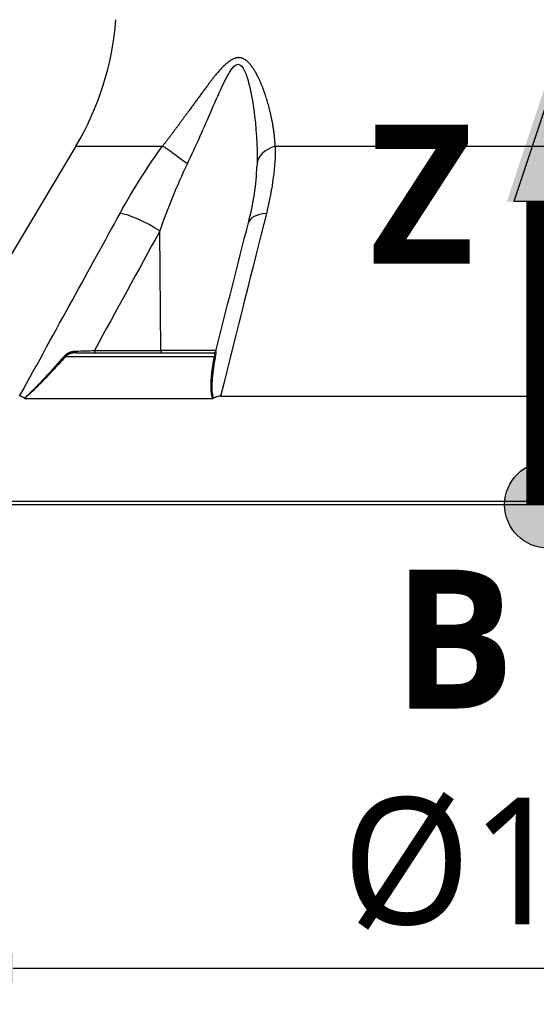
# Model space of a CAD drawing. Header units: millimetres. Extents: x 0 to 4378, y 0 to 2397.
# Tile 416 of 656: x 1539 to 1611, y 431 to 567. Entities that reach past the tile are written whole.
import ezdxf

# ---------------------------------------------------------------- set-up
doc = ezdxf.new("R2010")
doc.units = ezdxf.units.MM
doc.header["$LTSCALE"] = 0.2
doc.layers.add('07_Special Line2', color=76, linetype='Continuous')
doc.layers.add('12_Before Rev.Num.', color=5, linetype='Continuous')
doc.layers.add('14_Mark', color=7, linetype='Continuous', true_color=0xe03c31)
doc.styles.add('Rainbow-4.0 Style', font='malgunsl.ttf')
doc.styles.add('Rainbow-5.0 Style', font='malgunsl.ttf')
doc.dimstyles.new('Rainbow-4.0 Style', dxfattribs={"dimtxt": 3.5, "dimasz": 2.5, "dimexe": 1, "dimexo": 1, "dimgap": 1, "dimtad": 1, "dimdsep": 46, "dimtxsty": 'Rainbow-4.0 Style', "dimcen": 0, "dimclrd": 251, "dimclre": 251, "dimclrt": 7, "dimazin": 3, "dimtp": 0.1, "dimtm": 0.1, "dimtfac": 0.61, "dimtmove": 0, "dimatfit": 3, "dimfxl": 1, "dimlwd": -1, "dimlwe": -1, "dimarcsym": 1})

# ---------------------------------------------------------------- blocks, each defined once
blk = doc.blocks.new('*D142')
at = {"color": 251, "linetype": 'ByBlock', "transparency": 16777216}
for p, q in [((1525.71, 494.91), (1525.71, 430.9)), ((1698.57, 494.91), (1698.57, 430.9)), ((1538.21, 435.9), (1686.07, 435.9))]:
    blk.add_line(p, q, dxfattribs=at)
at = {"color": 251, "transparency": 16777216}
for points in [[(1538.21, 437.99), (1538.21, 433.82), (1525.71, 435.9)], [(1686.07, 437.99), (1686.07, 433.82), (1698.57, 435.9)]]:
    blk.add_solid(points, dxfattribs=at)
at = {"layer": 'Defpoints', "color": 0, "transparency": 16777216}
for p in [(1525.71, 499.91), (1698.57, 499.91), (1698.57, 435.9)]:
    blk.add_point(p, dxfattribs=at)
at = {"color": 7, "transparency": 16777216, "insert": (1612.14, 450.33), "char_height": 17.5, "attachment_point": 5, "style": 'Rainbow-4.0 Style'}
blk.add_mtext('%%c173', dxfattribs=at)
blk = doc.blocks.new('Blk$A17R2-5W24F')
for p, q in [((-65.26, 49.54), (-85.91, 14.99)), ((-65.26, 49.54), (-53.26, 49.54)), ((-37.7, 49.54), (37.7, 49.54)), ((-58.53, 40.12), (-58.53, 40.12)), ((-53.49, 21.29), (-53.65, 37.81)), ((-66.68, 20.46), (-46.12, 20.46)), ((-65.21, 21), (-46.21, 21)), ((-62.69, 21.29), (-53.49, 21.29)), ((-45.9, 21.29), (-53.49, 21.29)), ((-43.68, 21.29), (-43.68, 21.29)), ((-71.23, 15.68), (-71.23, 15.68)), ((-45.26, 14.99), (45.26, 14.99)), ((-72.35, 14.69), (-46.34, 14.69)), ((-86.41, 0.5), (86.41, 0.5)), ((85.93, 0), (-85.93, 0))]:
    blk.add_line(p, q)
for centre, radius, start, end in [((-99.59, 70.06), 40, 329.1279, 355.6111), ((-52.24, 55.72), 5, 18.7432, 18.7676)]:
    blk.add_arc(centre, radius, start, end)
for centre, major_axis, ratio, start_param, end_param in [((-45.37, 55.72), (0, 5), 0.868445, 6.138405, 6.138503), ((-49.76, 46.97), (-4.05, 2.93), 0.011762, 4.740824, 5.764314), ((-35.22, 46.97), (-5, 0.07), 0.585411, 5.239754, 6.263245), ((-55.56, 37.68), (-4.39, 2.4), 0.218433, 4.383548, 5.778492), ((-36.57, 37.68), (-4.84, 1.24), 0.468779, 5.336155, 6.2832), ((-36.57, 37.68), (-4.84, 1.24), 0.468779, 0.000015, 0.000887), ((-66.87, 20.66), (-0.224, 0.2), 0.134465, 1.948729, 2.686312), ((-67.61, 21.52), (14.71, 0.29), 0.023516, 4.875773, 5.053498), ((-65.21, 21.3), (0, -0.3), 0.003767, 4.959709, 6.283177), ((-62.57, 21.3), (0, -0.3), 0.382683, 4.73857, 6.283186), ((-53.37, 21.3), (0, -0.3), 0.382683, 4.735297, 6.283185), ((-46.21, 21.3), (-0.073, -0.291), 0.999994, 0.247345, 1.570796), ((-46.25, 20.66), (0.295, -0.054), 0.660564, 5.287348, 6.024931), ((-72.21, 15.1), (0.166, 0.401), 0.398563, 2.992425, 3.304515), ((-46.52, 15.1), (-0.279, 0.378), 0.530001, 2.769651, 3.08174)]:
    blk.add_ellipse(centre, major_axis=major_axis, ratio=ratio, start_param=start_param, end_param=end_param)
blk.add_rational_spline([(-37.7, 49.54), (-37.82, 51.75), (-38.24, 54), (-39.3, 57.33), (-39.72, 58.44), (-40.57, 60.01), (-40.88, 60.52), (-41.66, 61.39), (-42.17, 61.76), (-43.37, 61.75), (-43.95, 61.37), (-44.96, 60.49), (-45.42, 59.97), (-46.73, 58.4), (-47.53, 57.29), (-49.96, 53.97), (-51.57, 51.74), (-53.26, 49.54)], [0.999999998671, 0.999999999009, 0.999999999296, 0.999999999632, 0.999999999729, 0.999999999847, 0.999999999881, 0.999999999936, 0.999999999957, 0.999999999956, 0.999999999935, 0.999999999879, 0.999999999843, 0.999999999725, 0.999999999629, 0.999999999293, 0.999999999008, 0.999999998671], degree=3, knots=[0, 0, 0, 0, 0.25, 0.25, 0.375, 0.375, 0.4375, 0.4375, 0.5, 0.5, 0.5625, 0.5625, 0.625, 0.625, 0.75, 0.75, 1, 1, 1, 1])
for points, knots in [([(-49.84, 47.1), (-48.66, 49.58), (-47.55, 52.09), (-45.92, 55.83), (-45.38, 57.07), (-44.52, 58.84), (-44.22, 59.42), (-43.58, 60.41), (-43.21, 60.84), (-42.47, 60.86), (-42.17, 60.43), (-41.71, 59.46), (-41.53, 58.89), (-41.07, 57.12), (-40.85, 55.87), (-40.33, 52.12), (-40.17, 49.59), (-40.22, 47.1)], [0, 0, 0, 0, 0.25, 0.25, 0.375, 0.375, 0.4375, 0.4375, 0.5, 0.5, 0.5625, 0.5625, 0.625, 0.625, 0.75, 0.75, 1, 1, 1, 1]), ([(-72.4, 14.71), (-72.33, 14.78), (-72.25, 14.84), (-72.17, 14.91), (-72.09, 14.98), (-72.01, 15.05), (-71.93, 15.12), (-71.85, 15.19), (-71.77, 15.26), (-71.69, 15.34), (-71.65, 15.37), (-71.62, 15.4), (-71.58, 15.44), (-71.54, 15.48), (-71.5, 15.52), (-71.45, 15.56), (-71.38, 15.63), (-71.3, 15.7), (-71.23, 15.77), (-71.21, 15.79), (-71.18, 15.81), (-71.16, 15.84), (-71.12, 15.88), (-71.08, 15.92), (-71.03, 15.96), (-71, 15.99), (-70.98, 16.02), (-70.95, 16.05), (-70.9, 16.09), (-70.86, 16.14), (-70.81, 16.18), (-70.77, 16.23), (-70.72, 16.28), (-70.68, 16.32), (-70.64, 16.36), (-70.6, 16.4), (-70.57, 16.44), (-70.49, 16.52), (-70.41, 16.6), (-70.32, 16.69), (-70.24, 16.78), (-70.16, 16.86), (-70.07, 16.95), (-70.02, 17.02), (-69.96, 17.08), (-69.89, 17.14), (-69.78, 17.27), (-69.66, 17.4), (-69.54, 17.53), (-69.28, 17.8), (-69.02, 18.08), (-68.76, 18.37), (-68.54, 18.61), (-68.32, 18.85), (-68.1, 19.1), (-67.89, 19.33), (-67.68, 19.57), (-67.47, 19.81), (-67.42, 19.86), (-67.37, 19.92), (-67.33, 19.97), (-67.19, 20.13), (-67.05, 20.28), (-66.91, 20.44), (-66.88, 20.48), (-66.85, 20.52), (-66.81, 20.56)], [0, 0, 0, 0, 0.0495997, 0.0495997, 0.0495997, 0.0996998, 0.0996998, 0.0996998, 0.1479286, 0.1479286, 0.1479286, 0.1695977, 0.1695977, 0.1695977, 0.1944017, 0.1944017, 0.1944017, 0.2379078, 0.2379078, 0.2379078, 0.25, 0.25, 0.25, 0.2753771, 0.2753771, 0.2753771, 0.2932173, 0.2932173, 0.2932173, 0.3221041, 0.3221041, 0.3221041, 0.3516573, 0.3516573, 0.3516573, 0.375, 0.375, 0.375, 0.4227995, 0.4227995, 0.4227995, 0.4685914, 0.4685914, 0.4685914, 0.5, 0.5, 0.5, 0.5610134, 0.5610134, 0.5610134, 0.691371, 0.691371, 0.691371, 0.7986024, 0.7986024, 0.7986024, 0.8993012, 0.8993012, 0.8993012, 0.9212891, 0.9212891, 0.9212891, 0.9852311, 0.9852311, 0.9852311, 1, 1, 1, 1]), ([(-66.68, 20.46), (-66.88, 20.24), (-67.07, 20.03), (-67.27, 19.82), (-67.47, 19.59), (-67.67, 19.37), (-67.87, 19.16), (-68.02, 18.98), (-68.18, 18.82), (-68.33, 18.65), (-68.52, 18.45), (-68.7, 18.25), (-68.88, 18.06), (-68.96, 17.98), (-69.03, 17.91), (-69.11, 17.83), (-69.22, 17.7), (-69.34, 17.58), (-69.46, 17.46), (-69.46, 17.45), (-69.47, 17.44), (-69.48, 17.44), (-69.52, 17.4), (-69.55, 17.36), (-69.58, 17.33), (-69.62, 17.29), (-69.65, 17.26), (-69.69, 17.22), (-69.72, 17.19), (-69.75, 17.15), (-69.78, 17.12), (-69.8, 17.1), (-69.82, 17.08), (-69.84, 17.06), (-69.94, 16.95), (-70.04, 16.85), (-70.13, 16.76), (-70.25, 16.64), (-70.36, 16.53), (-70.46, 16.43), (-70.62, 16.27), (-70.76, 16.13), (-70.9, 15.99), (-70.97, 15.93), (-71.04, 15.86), (-71.1, 15.8), (-71.15, 15.75), (-71.2, 15.7), (-71.25, 15.66), (-71.3, 15.61), (-71.35, 15.57), (-71.39, 15.53), (-71.43, 15.5), (-71.46, 15.46), (-71.5, 15.43), (-71.54, 15.4), (-71.57, 15.36), (-71.61, 15.33), (-71.64, 15.3), (-71.67, 15.27), (-71.71, 15.24), (-71.73, 15.22), (-71.76, 15.2), (-71.78, 15.18), (-71.83, 15.13), (-71.88, 15.09), (-71.93, 15.05), (-71.98, 15.01), (-72.03, 14.96), (-72.08, 14.92), (-72.12, 14.88), (-72.17, 14.84), (-72.22, 14.8), (-72.26, 14.77), (-72.31, 14.73), (-72.35, 14.69)], [0, 0, 0, 0, 0.0860212, 0.0860212, 0.0860212, 0.1773867, 0.1773867, 0.1773867, 0.25, 0.25, 0.25, 0.3384981, 0.3384981, 0.3384981, 0.375, 0.375, 0.375, 0.4338257, 0.4338257, 0.4338257, 0.4375, 0.4375, 0.4375, 0.4562759, 0.4562759, 0.4562759, 0.4745582, 0.4745582, 0.4745582, 0.4912236, 0.4912236, 0.4912236, 0.5, 0.5, 0.5, 0.5445312, 0.5445312, 0.5445312, 0.5987815, 0.5987815, 0.5987815, 0.6787887, 0.6787887, 0.6787887, 0.7184514, 0.7184514, 0.7184514, 0.75, 0.75, 0.75, 0.7796611, 0.7796611, 0.7796611, 0.8067015, 0.8067015, 0.8067015, 0.832703, 0.832703, 0.832703, 0.8569704, 0.8569704, 0.8569704, 0.875, 0.875, 0.875, 0.9087868, 0.9087868, 0.9087868, 0.9416334, 0.9416334, 0.9416334, 0.9729024, 0.9729024, 0.9729024, 0.9999998, 0.9999998, 0.9999998, 0.9999998]), ([(-66.81, 20.56), (-66.79, 20.58), (-66.77, 20.61), (-66.74, 20.63), (-66.72, 20.66), (-66.69, 20.68), (-66.67, 20.7), (-66.64, 20.73), (-66.61, 20.75), (-66.58, 20.77), (-66.55, 20.79), (-66.52, 20.82), (-66.49, 20.84), (-66.46, 20.86), (-66.43, 20.88), (-66.39, 20.9), (-66.36, 20.92), (-66.32, 20.94), (-66.29, 20.96), (-66.25, 20.98), (-66.21, 21), (-66.17, 21.01), (-66.14, 21.03), (-66.11, 21.04), (-66.08, 21.05), (-66.03, 21.07), (-65.99, 21.09), (-65.94, 21.1), (-65.89, 21.12), (-65.84, 21.13), (-65.79, 21.15), (-65.74, 21.16), (-65.69, 21.17), (-65.64, 21.18), (-65.59, 21.19), (-65.54, 21.2), (-65.49, 21.2), (-65.45, 21.21), (-65.4, 21.22), (-65.35, 21.22), (-65.31, 21.22), (-65.26, 21.23), (-65.21, 21.23)], [0, 0, 0, 0, 0.0625, 0.0625, 0.0625, 0.122015, 0.122015, 0.122015, 0.182135, 0.182135, 0.182135, 0.243265, 0.243265, 0.243265, 0.307449, 0.307449, 0.307449, 0.372844, 0.372844, 0.372844, 0.441719, 0.441719, 0.441719, 0.5, 0.5, 0.5, 0.584963, 0.584963, 0.584963, 0.67216, 0.67216, 0.67216, 0.759214, 0.759214, 0.759214, 0.843896, 0.843896, 0.843896, 0.922454, 0.922454, 0.922454, 1, 1, 1, 1]), ([(-65.21, 21), (-65.21, 21), (-65.22, 21), (-65.24, 21), (-65.25, 21), (-65.29, 21), (-65.31, 21), (-65.35, 21), (-65.37, 21), (-65.41, 20.99), (-65.43, 20.99), (-65.47, 20.99), (-65.5, 20.98), (-65.54, 20.98), (-65.56, 20.98), (-65.6, 20.97), (-65.62, 20.97), (-65.67, 20.96), (-65.71, 20.95), (-65.77, 20.94), (-65.81, 20.93), (-65.84, 20.92), (-65.85, 20.92), (-65.87, 20.92), (-65.88, 20.91), (-65.9, 20.91), (-65.91, 20.91), (-65.93, 20.9), (-65.94, 20.9), (-65.96, 20.89), (-65.97, 20.89), (-65.99, 20.88), (-66, 20.88), (-66.01, 20.87), (-66.01, 20.87), (-66.06, 20.86), (-66.1, 20.84), (-66.19, 20.81), (-66.23, 20.79), (-66.31, 20.75), (-66.35, 20.73), (-66.42, 20.68), (-66.46, 20.66), (-66.53, 20.6), (-66.56, 20.58), (-66.63, 20.52), (-66.66, 20.49), (-66.68, 20.46)], [0, 0, 0, 0, 0.029192, 0.029192, 0.070867, 0.070867, 0.104816, 0.104816, 0.135485, 0.135485, 0.164756, 0.164756, 0.193811, 0.193811, 0.223333, 0.223333, 0.25, 0.25, 0.303672, 0.303672, 0.361381, 0.361381, 0.375, 0.375, 0.399548, 0.399548, 0.42607, 0.42607, 0.451963, 0.451963, 0.475982, 0.475982, 0.497289, 0.497289, 0.5, 0.5, 0.576129, 0.576129, 0.65423, 0.65423, 0.734564, 0.734564, 0.81877, 0.81877, 0.909385, 0.909385, 1, 1, 1, 1]), ([(-46.34, 14.69), (-46.36, 14.76), (-46.38, 14.83), (-46.4, 14.89), (-46.42, 14.97), (-46.44, 15.04), (-46.46, 15.12), (-46.47, 15.16), (-46.48, 15.2), (-46.49, 15.24), (-46.5, 15.32), (-46.51, 15.4), (-46.53, 15.48), (-46.53, 15.51), (-46.53, 15.53), (-46.53, 15.55), (-46.54, 15.57), (-46.54, 15.6), (-46.54, 15.62), (-46.55, 15.65), (-46.55, 15.68), (-46.55, 15.7), (-46.55, 15.73), (-46.56, 15.76), (-46.56, 15.79), (-46.56, 15.82), (-46.56, 15.85), (-46.56, 15.87), (-46.57, 15.91), (-46.57, 15.95), (-46.57, 15.99), (-46.57, 16.06), (-46.57, 16.13), (-46.57, 16.21), (-46.57, 16.28), (-46.57, 16.35), (-46.57, 16.43), (-46.57, 16.43), (-46.57, 16.44), (-46.57, 16.45), (-46.57, 16.5), (-46.57, 16.55), (-46.57, 16.6), (-46.57, 16.65), (-46.57, 16.7), (-46.56, 16.75), (-46.56, 16.81), (-46.56, 16.87), (-46.56, 16.92), (-46.55, 16.98), (-46.55, 17.04), (-46.55, 17.1), (-46.55, 17.13), (-46.54, 17.15), (-46.54, 17.18), (-46.54, 17.27), (-46.53, 17.36), (-46.52, 17.46), (-46.5, 17.68), (-46.48, 17.91), (-46.46, 18.15), (-46.44, 18.36), (-46.41, 18.57), (-46.38, 18.78), (-46.36, 18.99), (-46.33, 19.2), (-46.29, 19.41), (-46.26, 19.62), (-46.23, 19.83), (-46.19, 20.04), (-46.17, 20.18), (-46.14, 20.32), (-46.12, 20.46)], [0.0000002, 0.0000002, 0.0000002, 0.0000002, 0.0476556, 0.0476556, 0.0476556, 0.0973183, 0.0973183, 0.0973183, 0.125, 0.125, 0.125, 0.1748511, 0.1748511, 0.1748511, 0.1875, 0.1875, 0.1875, 0.2015021, 0.2015021, 0.2015021, 0.2162423, 0.2162423, 0.2162423, 0.2322947, 0.2322947, 0.2322947, 0.25, 0.25, 0.25, 0.2795113, 0.2795113, 0.2795113, 0.3272557, 0.3272557, 0.3272557, 0.3710416, 0.3710416, 0.3710416, 0.375, 0.375, 0.375, 0.401947, 0.401947, 0.401947, 0.4290933, 0.4290933, 0.4290933, 0.4568841, 0.4568841, 0.4568841, 0.4866378, 0.4866378, 0.4866378, 0.5, 0.5, 0.5, 0.5477601, 0.5477601, 0.5477601, 0.6608201, 0.6608201, 0.6608201, 0.7584262, 0.7584262, 0.7584262, 0.8522322, 0.8522322, 0.8522322, 0.9417167, 0.9417167, 0.9417167, 1, 1, 1, 1]), ([(-45.97, 20.56), (-46.01, 20.36), (-46.04, 20.16), (-46.07, 19.97), (-46.11, 19.78), (-46.14, 19.58), (-46.17, 19.4), (-46.2, 19.2), (-46.23, 19.01), (-46.25, 18.83), (-46.26, 18.81), (-46.26, 18.79), (-46.26, 18.77), (-46.29, 18.58), (-46.31, 18.39), (-46.33, 18.21), (-46.34, 18.12), (-46.35, 18.04), (-46.36, 17.95), (-46.37, 17.88), (-46.37, 17.81), (-46.38, 17.74), (-46.39, 17.67), (-46.39, 17.6), (-46.4, 17.53), (-46.41, 17.46), (-46.41, 17.39), (-46.42, 17.33), (-46.42, 17.26), (-46.43, 17.2), (-46.43, 17.13), (-46.44, 17.04), (-46.44, 16.96), (-46.45, 16.87), (-46.45, 16.79), (-46.45, 16.72), (-46.46, 16.65), (-46.46, 16.57), (-46.46, 16.5), (-46.46, 16.43), (-46.46, 16.37), (-46.47, 16.3), (-46.47, 16.24), (-46.47, 16.17), (-46.46, 16.11), (-46.46, 16.05), (-46.46, 15.99), (-46.46, 15.94), (-46.46, 15.88), (-46.46, 15.86), (-46.46, 15.84), (-46.45, 15.82), (-46.45, 15.74), (-46.44, 15.67), (-46.44, 15.6), (-46.43, 15.54), (-46.43, 15.49), (-46.42, 15.44), (-46.42, 15.42), (-46.41, 15.4), (-46.41, 15.37), (-46.4, 15.3), (-46.39, 15.22), (-46.37, 15.15), (-46.36, 15.08), (-46.34, 15.01), (-46.32, 14.94), (-46.31, 14.87), (-46.29, 14.81), (-46.27, 14.74), (-46.26, 14.73), (-46.26, 14.72), (-46.26, 14.71)], [0, 0, 0, 0, 0.0784847, 0.0784847, 0.0784847, 0.1585424, 0.1585424, 0.1585424, 0.2406751, 0.2406751, 0.2406751, 0.25, 0.25, 0.25, 0.3337441, 0.3337441, 0.3337441, 0.375, 0.375, 0.375, 0.4074622, 0.4074622, 0.4074622, 0.4392651, 0.4392651, 0.4392651, 0.4696325, 0.4696325, 0.4696325, 0.5, 0.5, 0.5, 0.5440557, 0.5440557, 0.5440557, 0.5857032, 0.5857032, 0.5857032, 0.6264476, 0.6264476, 0.6264476, 0.6657152, 0.6657152, 0.6657152, 0.7044426, 0.7044426, 0.7044426, 0.7381098, 0.7381098, 0.7381098, 0.75, 0.75, 0.75, 0.7949179, 0.7949179, 0.7949179, 0.828766, 0.828766, 0.828766, 0.8423676, 0.8423676, 0.8423676, 0.8923443, 0.8923443, 0.8923443, 0.9427104, 0.9427104, 0.9427104, 0.9922919, 0.9922919, 0.9922919, 1, 1, 1, 1]), ([(-46.21, 21), (-46.21, 21), (-46.2, 21), (-46.18, 20.98), (-46.18, 20.98), (-46.16, 20.95), (-46.15, 20.94), (-46.14, 20.9), (-46.13, 20.88), (-46.12, 20.84), (-46.11, 20.82), (-46.11, 20.76), (-46.1, 20.73), (-46.1, 20.67), (-46.1, 20.64), (-46.1, 20.57), (-46.11, 20.54), (-46.11, 20.49), (-46.11, 20.48), (-46.12, 20.46)], [0, 0, 0, 0, 0.138562, 0.138562, 0.2725109, 0.2725109, 0.4011572, 0.4011572, 0.5244389, 0.5244389, 0.6433292, 0.6433292, 0.7548317, 0.7548317, 0.8627911, 0.8627911, 0.9661477, 0.9661477, 1, 1, 1, 1]), ([(-45.92, 21.23), (-45.92, 21.23), (-45.92, 21.22), (-45.92, 21.22), (-45.92, 21.22), (-45.92, 21.22), (-45.92, 21.21), (-45.92, 21.21), (-45.92, 21.21), (-45.92, 21.2), (-45.92, 21.2), (-45.92, 21.19), (-45.92, 21.18), (-45.92, 21.18), (-45.92, 21.17), (-45.92, 21.16), (-45.92, 21.15), (-45.92, 21.15), (-45.92, 21.14), (-45.92, 21.13), (-45.92, 21.12), (-45.92, 21.11), (-45.92, 21.1), (-45.92, 21.09), (-45.92, 21.08), (-45.92, 21.07), (-45.92, 21.06), (-45.92, 21.05), (-45.92, 21.03), (-45.92, 21.01), (-45.92, 20.98), (-45.92, 20.95), (-45.92, 20.92), (-45.93, 20.89), (-45.93, 20.85), (-45.93, 20.81), (-45.94, 20.77), (-45.94, 20.73), (-45.95, 20.69), (-45.95, 20.64), (-45.96, 20.61), (-45.96, 20.58), (-45.97, 20.56)], [0.0101145, 0.0101145, 0.0101145, 0.0101145, 0.0562774, 0.0562774, 0.0562774, 0.1166325, 0.1166325, 0.1166325, 0.1786574, 0.1786574, 0.1786574, 0.2410864, 0.2410864, 0.2410864, 0.3025418, 0.3025418, 0.3025418, 0.3608051, 0.3608051, 0.3608051, 0.416855, 0.416855, 0.416855, 0.4694571, 0.4694571, 0.4694571, 0.5, 0.5, 0.5, 0.5914279, 0.5914279, 0.5914279, 0.6949879, 0.6949879, 0.6949879, 0.8168268, 0.8168268, 0.8168268, 0.9297936, 0.9297936, 0.9297936, 1, 1, 1, 1]), ([(-72.4, 14.71), (-72.5, 14.8), (-72.6, 14.87), (-72.7, 14.92), (-72.8, 14.97), (-72.91, 14.99), (-73.02, 14.99)], [-0.1212579, -0.1212579, -0.1212579, -0.1212579, -0.0607336, -0.0607336, -0.0607336, 0, 0, 0, 0]), ([(-45.26, 14.99), (-45.43, 14.99), (-45.6, 14.97), (-45.77, 14.92), (-45.94, 14.87), (-46.1, 14.8), (-46.26, 14.71)], [-0.1213984, -0.1213984, -0.1213984, -0.1213984, -0.0607472, -0.0607472, -0.0607472, -0.0000244, -0.0000244, -0.0000244, -0.0000244])]:
    blk.add_open_spline(points, degree=3, knots=knots)
for points in [[(-59.15, 40.25), (-57.23, 43.73), (-55.26, 46.83), (-53.26, 49.54)], [(-37.7, 49.54), (-37.68, 46.83), (-38.05, 43.73), (-38.93, 40.25)], [(-53.65, 37.81), (-52.52, 40.98), (-51.28, 44.1), (-49.84, 47.1)], [(-41.41, 38.92), (-40.72, 41.62), (-40.29, 44.31), (-40.23, 46.76)], [(-40.22, 47.1), (-40.22, 46.99), (-40.22, 46.88), (-40.23, 46.77)], [(-40.23, 46.77), (-40.23, 46.77), (-40.23, 46.76), (-40.23, 46.76)], [(-73.02, 14.99), (-67.93, 24.28), (-63.31, 32.69), (-59.15, 40.25)], [(-38.93, 40.25), (-40.82, 32.69), (-42.93, 24.28), (-45.26, 14.99)], [(-45.92, 21.23), (-44.42, 27.12), (-42.92, 33.02), (-41.41, 38.92)], [(-53.65, 37.81), (-56.67, 32.31), (-59.68, 26.8), (-62.69, 21.29)]]:
    blk.add_open_spline(points, degree=3)
blk = doc.blocks.new('A$Cc30e0e7f')
at = {"layer": '07_Special Line2'}
blk.add_hatch(color=256, dxfattribs=at).paths.add_polyline_path([(49.16, 0), (34.9, 4.75), (34.9, -4.75)])
at = {"layer": '12_Before Rev.Num.'}
blk.add_hatch(color=256, dxfattribs=at).paths.add_polyline_path([(0, 49.16), (-4.75, 34.9), (4.75, 34.9)])
at = {"layer": '14_Mark'}
h = blk.add_hatch(color=256, dxfattribs=at)
h.dxf.hatch_style = 1
h.paths.add_polyline_path([(5, 0, 1), (-5, 0, 1)])
at = {"layer": '07_Special Line2'}
for p, q in [((34.9, -3.96), (34.9, 3.96)), ((46.78, 0), (34.9, 3.96)), ((34.9, -3.96), (46.78, 0))]:
    blk.add_line(p, q, dxfattribs=at)
at = {"layer": '07_Special Line2', "const_width": 5}
blk.add_lwpolyline([(34.9, 0), (0, 0)], dxfattribs=at)
at = {"layer": '12_Before Rev.Num.'}
for p, q in [((0, 46.78), (-3.96, 34.9)), ((3.96, 34.9), (0, 46.78)), ((3.96, 34.9), (-3.96, 34.9))]:
    blk.add_line(p, q, dxfattribs=at)
at = {"layer": '12_Before Rev.Num.', "const_width": 5}
blk.add_lwpolyline([(0, 34.9), (0, 0)], dxfattribs=at)
at = {"layer": '14_Mark'}
blk.add_circle((0, 0), 5, dxfattribs=at)
at = {"layer": '07_Special Line2', "insert": (34.53, -17.31), "char_height": 16, "attachment_point": 4, "style": 'Rainbow-5.0 Style'}
blk.add_mtext('{\\fMalgun Gothic Semilight|b1|i0|c129|p50;Y}', dxfattribs=at)
at = {"layer": '12_Before Rev.Num.', "insert": (-20.59, 35.73), "char_height": 16, "attachment_point": 4, "style": 'Rainbow-5.0 Style'}
blk.add_mtext('{\\fMalgun Gothic Semilight|b1|i0|c129|p50;Z}', dxfattribs=at)
at = {"layer": '14_Mark', "insert": (-17.84, -15.46), "char_height": 16, "attachment_point": 4, "style": 'Rainbow-5.0 Style'}
blk.add_mtext('{\\fMalgun Gothic Semilight|b1|i0|c129|p50;B}', dxfattribs=at)

msp = doc.modelspace()

# ---------------------------------------------------------------- block references
msp.add_blockref('Blk$A17R2-5W24F', (1612.144, 499.915))
at = {"xscale": 1.2, "yscale": 1.2, "zscale": 1.2}
msp.add_blockref('A$Cc30e0e7f', (1612.144, 499.915), dxfattribs=at)

# ---------------------------------------------------------------- dimensions: what is measured, and where the dimension line sits
dim = msp.add_linear_dim(base=(1698.574, 435.903), p1=(1525.713, 499.915), p2=(1698.574, 499.915), text='%%c173', dimstyle='Rainbow-4.0 Style', override={"dimscale": 5})
dim.commit()
dim.dimension.update_dxf_attribs({"geometry": '*D142', "text_midpoint": (1612.144, 450.331)})

doc.saveas('drawing.dxf')
